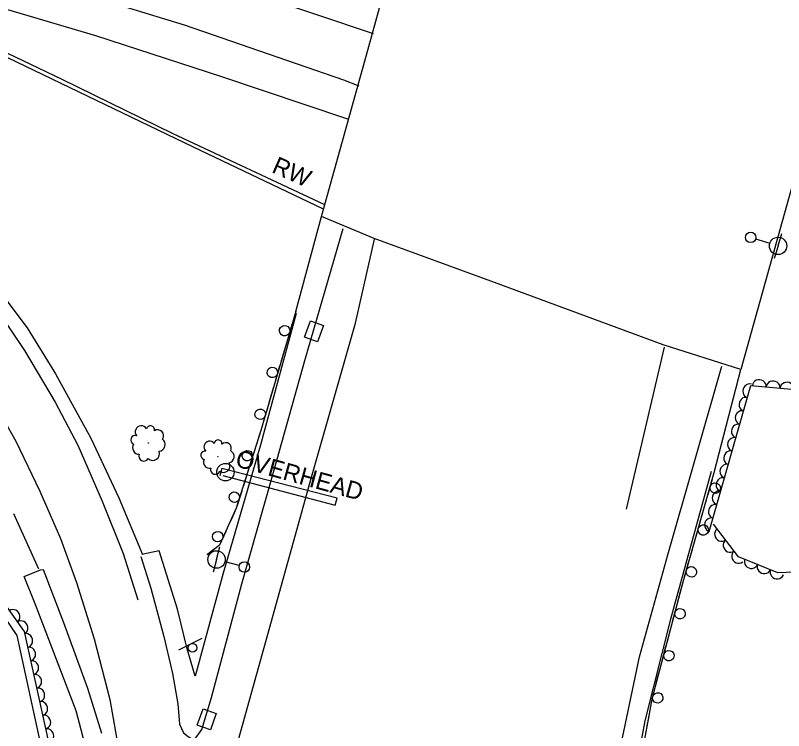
# Model space of a CAD drawing. Extents: x 1722896 to 1754269, y 648279 to 666297.
# Drawn here: x 1730155.7 to 1730376.5, y 652271.6 to 652477.1 of the extents above; entities that cross this region are included whole.
import ezdxf

# ---------------------------------------------------------------- set-up
doc = ezdxf.new("R2010")
doc.units = 0
for name, color, linetype in [('DESIGN - CENTERLINE - Proposed', 7, 'Continuous'), ('DESIGN - PUBLIC HEARING - Shapes', 7, 'Continuous'), ('DESIGN - SCRATCH - User 1', 7, 'Continuous'), ('SURVEY - CENTERLINE - Preliminary', 7, 'Continuous'), ('SURVEY - CENTERLINE - Preliminary Text', 7, 'Continuous'), ('SURVEY - DRAINAGE - Natural Features', 7, 'Continuous'), ('SURVEY - DTM - Breaklines', 7, 'Continuous'), ('SURVEY - VEGETATION - Features with Text', 7, 'Continuous')]:
    doc.layers.add(name, color=color, linetype=linetype)

msp = doc.modelspace()

# ---------------------------------------------------------------- linework, layer by layer
at = {"layer": 'DESIGN - CENTERLINE - Proposed'}
for points in [[(1730320.03, 652649.74), (1730360.86, 652634.69), (1730410.72, 652616.15), (1730429.78, 652609.47), (1730413.52, 652550.19), (1730395.45, 652485.89), (1730380.84, 652435.06), (1730364.21, 652375.37), (1730341.88, 652382.42), (1730293.39, 652400.33), (1730258.81, 652413.03), (1730243.66, 652419.34), (1730256.53, 652465.44), (1730260.79, 652480.99)], [(1730236.26, 652392.07), (1730243.66, 652419.34)], [(1730356.55, 652345.82), (1730364.21, 652375.37)]]:
    msp.add_lwpolyline(points, dxfattribs=at)
at = {"layer": 'DESIGN - PUBLIC HEARING - Shapes'}
for p, q in [((1730216.05, 652345.86), (1730216.05, 652345.86)), ((1730202.65, 652294.83), (1730209.33, 652298.22))]:
    msp.add_line(p, q, dxfattribs=at)
msp.add_lwpolyline([(1730215.3, 652344.92), (1730247.56, 652336.39), (1730248.18, 652338.44), (1730215.02, 652346.93), (1730214.46, 652344.81)], dxfattribs=at)
for centre, radius in [((1730216.04, 652345.88), 2.5), ((1730206.56, 652295.44), 1.25)]:
    msp.add_circle(centre, radius, dxfattribs=at)
at = {"layer": 'DESIGN - SCRATCH - User 1'}
for points in [[(1730244.08, 652421.56), (1730206.87, 652439.22), (1730156.12, 652463.67), (1730115.8, 652483.07)], [(1730135.33, 652474.9), (1730169.02, 652458.81), (1730200.94, 652443.21), (1730244.31, 652422.92), (1730244.28, 652422.77)], [(1730236.26, 652392.07), (1730226.22, 652357.86), (1730219.17, 652335.5), (1730214.32, 652324.89), (1730210.75, 652322.09)], [(1730236.26, 652392.07), (1730235.6, 652389.82)], [(1730235.15, 652388.28), (1730233.86, 652383.87)], [(1730233.41, 652382.33), (1730232.74, 652380.08)], [(1730232.74, 652380.08), (1730232.08, 652377.82)], [(1730231.63, 652376.29), (1730230.34, 652371.88)], [(1730229.89, 652370.34), (1730229.22, 652368.08)], [(1730229.22, 652368.08), (1730228.56, 652365.83)], [(1730228.11, 652364.3), (1730226.82, 652359.88)], [(1730226.36, 652358.35), (1730226.22, 652357.86), (1730225.67, 652356.1)], [(1730225.67, 652356.1), (1730224.96, 652353.86)], [(1730224.48, 652352.33), (1730223.09, 652347.95)], [(1730222.61, 652346.42), (1730221.91, 652344.18)], [(1730221.91, 652344.18), (1730221.2, 652341.94)], [(1730334.3, 652213.23), (1730333.27, 652226.12), (1730333.38, 652251.58), (1730338.79, 652281.18), (1730347.62, 652314.4), (1730356.55, 652345.82)], [(1730356.45, 652345.47), (1730356.55, 652345.82)], [(1730354.76, 652339.5), (1730356.02, 652343.93)], [(1730220.72, 652340.42), (1730219.33, 652336.03)], [(1730353.68, 652335.7), (1730354.32, 652337.96)], [(1730353.04, 652333.44), (1730353.68, 652335.7)], [(1730218.73, 652334.55), (1730217.76, 652332.41)], [(1730217.76, 652332.41), (1730216.78, 652330.27)], [(1730351.34, 652327.48), (1730352.6, 652331.9)], [(1730216.11, 652328.82), (1730214.32, 652324.89), (1730214.1, 652324.71)], [(1730350.26, 652323.68), (1730350.9, 652325.94)], [(1730210.99, 652322.28), (1730210.75, 652322.09)], [(1730212.84, 652323.73), (1730210.99, 652322.28)], [(1730349.62, 652321.42), (1730350.26, 652323.68)], [(1730347.92, 652315.45), (1730349.18, 652319.88)], [(1730346.89, 652311.64), (1730347.5, 652313.91)], [(1730346.29, 652309.37), (1730346.89, 652311.64)], [(1730344.69, 652303.38), (1730345.88, 652307.83)], [(1730343.68, 652299.56), (1730344.28, 652301.83)], [(1730343.07, 652297.29), (1730343.68, 652299.56)], [(1730341.48, 652291.3), (1730342.66, 652295.75)], [(1730340.46, 652287.48), (1730341.07, 652289.75)], [(1730339.86, 652285.21), (1730340.46, 652287.48)], [(1730338.42, 652279.19), (1730338.79, 652281.18), (1730339.45, 652283.67)], [(1730337.71, 652275.3), (1730338.14, 652277.61)], [(1730337.29, 652272.99), (1730337.71, 652275.3)]]:
    msp.add_lwpolyline(points, dxfattribs=at)
for centre, start, end in [((1730233.07, 652386.52), 96.9037, 96.8938), ((1730229.55, 652374.53), 96.9037, 96.8938), ((1730226.03, 652362.53), 96.9037, 96.8938), ((1730222.36, 652350.61), 95.7438, 95.7339), ((1730356.82, 652341.28), 277.3978, 277.3879), ((1730218.6, 652338.69), 95.7438, 95.7339), ((1730213.81, 652327.37), 88.7343, 88.7245), ((1730353.41, 652329.26), 277.3978, 277.3879), ((1730349.99, 652317.24), 277.3978, 277.3879), ((1730346.73, 652305.2), 278.3634, 278.3535), ((1730343.51, 652293.12), 278.3634, 278.3535), ((1730340.3, 652281.04), 278.3634, 278.3535)]:
    msp.add_arc(centre, 1.5, start, end, dxfattribs=at)
at = {"layer": 'SURVEY - CENTERLINE - Preliminary'}
msp.add_lwpolyline([(1729712.09, 652539.06), (1729728.16, 652532.32), (1729731.95, 652531.44), (1729747.26, 652527.61), (1729783.86, 652517.45), (1729852.77, 652501.75), (1729907.09, 652484.58), (1729976.73, 652461.75), (1729999.25, 652456.08), (1730035.09, 652437.32), (1730060.96, 652415.12), (1730099.34, 652379.07), (1730118.88, 652340.44), (1730135.26, 652329.44), (1730156.05, 652298.94), (1730163.28, 652265.89), (1730169.18, 652222.37), (1730169.88, 652205.25), (1730158.68, 652204.09), (1730146.64, 652237.53), (1730139.98, 652255.94), (1730101.32, 652254.25), (1730090.54, 652255.85)], dxfattribs=at)
at = {"layer": 'SURVEY - CENTERLINE - Preliminary Text'}
for points in [[(1728923.18, 652804.43), (1728976.92, 652786.42), (1729028.71, 652771.38), (1729089.83, 652756), (1729155.11, 652740.87), (1729217.1, 652726.75), (1729283.33, 652711.33), (1729334.81, 652699.48), (1729422.85, 652679.58), (1729666.73, 652624.57), (1729724.92, 652611.43), (1729788.41, 652596.68), (1729859.59, 652580.32), (1729938.86, 652561.99), (1730018.53, 652542.72), (1730091.86, 652523.7), (1730150.75, 652506.89), (1730199.99, 652491.57), (1730225.61, 652483.06), (1730258.51, 652471.91)], [(1730254.53, 652456.82), (1730250.06, 652458.51), (1730204.24, 652474.26), (1730164.72, 652486.48), (1730115.23, 652501.41), (1730072.65, 652513.09), (1730028.51, 652524.57), (1729982.18, 652535.95), (1729930.49, 652548.32), (1729876.45, 652560.54), (1729824.27, 652572.87), (1729762.63, 652586.89), (1729723.44, 652596.01)], [(1730251.24, 652447.34), (1730215, 652459.46), (1730178.82, 652471.25), (1730135.6, 652484.11), (1730085.03, 652499.86), (1730046.74, 652510.81)], [(1730191.75, 652321.62), (1730194.61, 652312.52), (1730198.3, 652298.66), (1730200.85, 652288.06), (1730202.38, 652279.33), (1730202.87, 652273.45), (1730203.98, 652270.94), (1730205.29, 652269.91), (1730207.08, 652268.91), (1730209.26, 652271.98), (1730212.03, 652281.14), (1730220.76, 652313.78), (1730229.37, 652344.16), (1730238.82, 652377.98), (1730249.84, 652415.88)], [(1730216.2, 652256), (1730227.17, 652295.55), (1730240.93, 652345.13), (1730253.45, 652388.68), (1730258.91, 652412.77)], [(1730152.63, 652395.91), (1730159.01, 652387.36), (1730167.16, 652374.09), (1730177.39, 652355.62), (1730185.43, 652338.51), (1730192.17, 652322.27)], [(1730149.97, 652393.07), (1730158.31, 652380.8), (1730167.1, 652366.03), (1730173.63, 652353.6), (1730180.63, 652337.57), (1730186.68, 652322.48), (1730190.87, 652309.24)], [(1730236.34, 652391.44), (1730225.99, 652353.39), (1730215.42, 652316.85), (1730207.31, 652287.24), (1730205.07, 652295.15), (1730202.25, 652306.47), (1730196.99, 652323.28), (1730192.03, 652322.21)], [(1730342.13, 652381.82), (1730331.2, 652335.2)], [(1730330.32, 652150.16), (1730325.19, 652149.82), (1730323.98, 652162.93), (1730323.84, 652183.42), (1730323.98, 652204.73), (1730325.62, 652230.09), (1730327.35, 652248.64), (1730330.22, 652269.57), (1730335.05, 652292.85), (1730343.22, 652322.16), (1730358.69, 652376.32)], [(1730149.03, 652366.61), (1730155.81, 652354.76), (1730162.69, 652340.43), (1730168.62, 652326.85), (1730173.27, 652314.15), (1730178.27, 652297.95), (1730182.79, 652280.61), (1730185.43, 652265.77)], [(1730355.68, 652346.07), (1730343.94, 652303.65), (1730336.58, 652274.39), (1730333.05, 652255.27), (1730329.82, 652208.88), (1730329.08, 652187.58), (1730328.97, 652170.7), (1730330.08, 652155.07), (1730330.49, 652150.45)], [(1730162.43, 652318.02), (1730155.2, 652333.94)], [(1730176.55, 652264.15), (1730173.1, 652277.32), (1730168.45, 652289.52), (1730161.33, 652308.05), (1730158.15, 652315.92), (1730162.91, 652317.81), (1730163.61, 652317.95), (1730169.49, 652302.66), (1730176.37, 652283.79), (1730180.44, 652270.89)]]:
    msp.add_lwpolyline(points, dxfattribs=at)
at = {"layer": 'SURVEY - DRAINAGE - Natural Features'}
for p, q in [((1730241.47, 652386.36), (1730241.47, 652386.36)), ((1730210.67, 652274.85), (1730210.67, 652274.85))]:
    msp.add_line(p, q, dxfattribs=at)
for points in [[(1730240.46, 652389.39), (1730244.21, 652388.01), (1730242.48, 652383.32), (1730238.73, 652384.7), (1730240.46, 652389.39)], [(1730209.62, 652277.88), (1730213.39, 652276.54), (1730211.71, 652271.83), (1730207.95, 652273.17), (1730209.62, 652277.88)]]:
    msp.add_lwpolyline(points, dxfattribs=at)
at = {"layer": 'SURVEY - DTM - Breaklines'}
for p, q in [((1730368.44, 652412.89), (1730372.5, 652411.63)), ((1730374.89, 652410.89), (1730376, 652414.47)), ((1730374.89, 652410.89), (1730373.78, 652407.3)), ((1730213.5, 652320.78), (1730214.48, 652324.4)), ((1730213.5, 652320.78), (1730212.53, 652317.16)), ((1730220.02, 652319.02), (1730215.92, 652320.13))]:
    msp.add_line(p, q, dxfattribs=at)
for centre, radius in [((1730367.01, 652413.33), 1.5), ((1730374.89, 652410.89), 2.5), ((1730213.5, 652320.78), 2.5), ((1730221.47, 652318.63), 1.5)]:
    msp.add_circle(centre, radius, dxfattribs=at)
at = {"layer": 'SURVEY - VEGETATION - Features with Text'}
for points in [[(1729714.11, 652540.99), (1729737.14, 652533.33), (1729764.39, 652524.93), (1729818.06, 652511.42), (1729854.61, 652503.23), (1729904.79, 652487.26), (1729961.66, 652468.47), (1729996.53, 652459.02), (1730035.41, 652438.67), (1730102.51, 652379.73), (1730120.4, 652341.52), (1730136.4, 652330.56), (1730158.18, 652300.06), (1730169.43, 652249.19), (1730170.91, 652201.84), (1730165.15, 652167.2), (1730168.44, 652157.78), (1730155.04, 652104.77), (1730135.05, 652092.16), (1730123.31, 652106.61), (1730092.69, 652120.33)], [(1730355.12, 652328.84), (1730367.11, 652370.77), (1730385.22, 652369.13), (1730396.12, 652364.16), (1730404.99, 652356.2), (1730409.3, 652347.5), (1730409.31, 652335.36), (1730402.9, 652325.91), (1730391.33, 652317.59), (1730374.82, 652317), (1730363.56, 652321.58), (1730356.32, 652330.89)]]:
    msp.add_lwpolyline(points, dxfattribs=at)
for centre, radius in [((1730193.87, 652354.23), 0.0598), ((1730213.86, 652350.35), 0.0569)]:
    msp.add_circle(centre, radius, dxfattribs=at)
for centre, radius, start, end in [((1730191.82, 652357.48), 1.71, 28.286, 221.7057), ((1730194.47, 652358.03), 1.18, 348.2653, 167.0109), ((1730196.55, 652356.35), 1.71, 326.1491, 122.9381), ((1730190.12, 652355.12), 1.3, 70.9046, 248.2238), ((1730196.79, 652353.85), 1.95, 275.2019, 52.7261), ((1730191.17, 652352.88), 1.84, 146.1917, 273.0374), ((1730211.5, 652353.15), 1.63, 36.1901, 229.6098), ((1730213.93, 652354.01), 1.12, 356.1695, 174.9151), ((1730216.11, 652352.71), 1.63, 334.0533, 130.8422), ((1730192.57, 652350.47), 1.43, 156.3506, 331.3509), ((1730195.17, 652351.18), 1.94, 226.0977, 21.9362), ((1730210.21, 652350.7), 1.24, 78.8088, 256.128), ((1730216.67, 652350.38), 1.86, 283.106, 60.6303), ((1730211.49, 652348.73), 1.75, 154.0959, 280.9415), ((1730215.49, 652347.65), 1.85, 234.0019, 29.8404), ((1730213.13, 652346.64), 1.36, 164.2548, 339.2551)]:
    msp.add_arc(centre, radius, start, end, dxfattribs=at)
for centre, major_axis in [((1730366.66, 652369.22), (0.55, 1.92)), ((1730369.49, 652370.55), (1.99, -0.18)), ((1730373.47, 652370.19), (1.99, -0.18)), ((1730377.45, 652369.83), (1.99, -0.18)), ((1730365.57, 652365.37), (0.55, 1.92)), ((1730364.47, 652361.53), (0.55, 1.92)), ((1730363.37, 652357.68), (0.55, 1.92)), ((1730362.27, 652353.84), (0.55, 1.92)), ((1730361.17, 652349.99), (0.55, 1.92)), ((1730360.07, 652346.14), (0.55, 1.92)), ((1730358.97, 652342.3), (0.55, 1.92)), ((1730357.87, 652338.45), (0.55, 1.92)), ((1730356.77, 652334.61), (0.55, 1.92)), ((1730355.67, 652330.76), (0.55, 1.92)), ((1730358.58, 652327.97), (-1.23, 1.58)), ((1730361.04, 652324.82), (-1.23, 1.58)), ((1730363.49, 652321.66), (-1.23, 1.58)), ((1730367.17, 652320.11), (-1.85, 0.75)), ((1730370.87, 652318.6), (-1.85, 0.75)), ((1730374.58, 652317.1), (-1.85, 0.75)), ((1730155.05, 652304.44), (1.16, -1.63)), ((1730157.37, 652301.18), (1.16, -1.63)), ((1730158.74, 652297.5), (0.43, -1.95)), ((1730159.6, 652293.6), (0.43, -1.95)), ((1730160.47, 652289.69), (0.43, -1.95)), ((1730161.33, 652285.79), (0.43, -1.95)), ((1730162.2, 652281.88), (0.43, -1.95)), ((1730163.06, 652277.98), (0.43, -1.95)), ((1730163.93, 652274.07), (0.43, -1.95)), ((1730164.79, 652270.17), (0.43, -1.95))]:
    msp.add_ellipse(centre, major_axis=major_axis, ratio=0.940188, start_param=0, end_param=3.141593, dxfattribs=at)

# ---------------------------------------------------------------- texts
at = {"layer": 'DESIGN - PUBLIC HEARING - Shapes'}
msp.add_text('OVERHEAD', height=5, rotation=344.5775, dxfattribs=at).set_placement((1730218.62, 652347.62))
at = {"layer": 'DESIGN - SCRATCH - User 1'}
msp.add_text('RW', height=5, rotation=336.1894, dxfattribs=at).set_placement((1730229.06, 652432.14))

doc.saveas('drawing.dxf')
